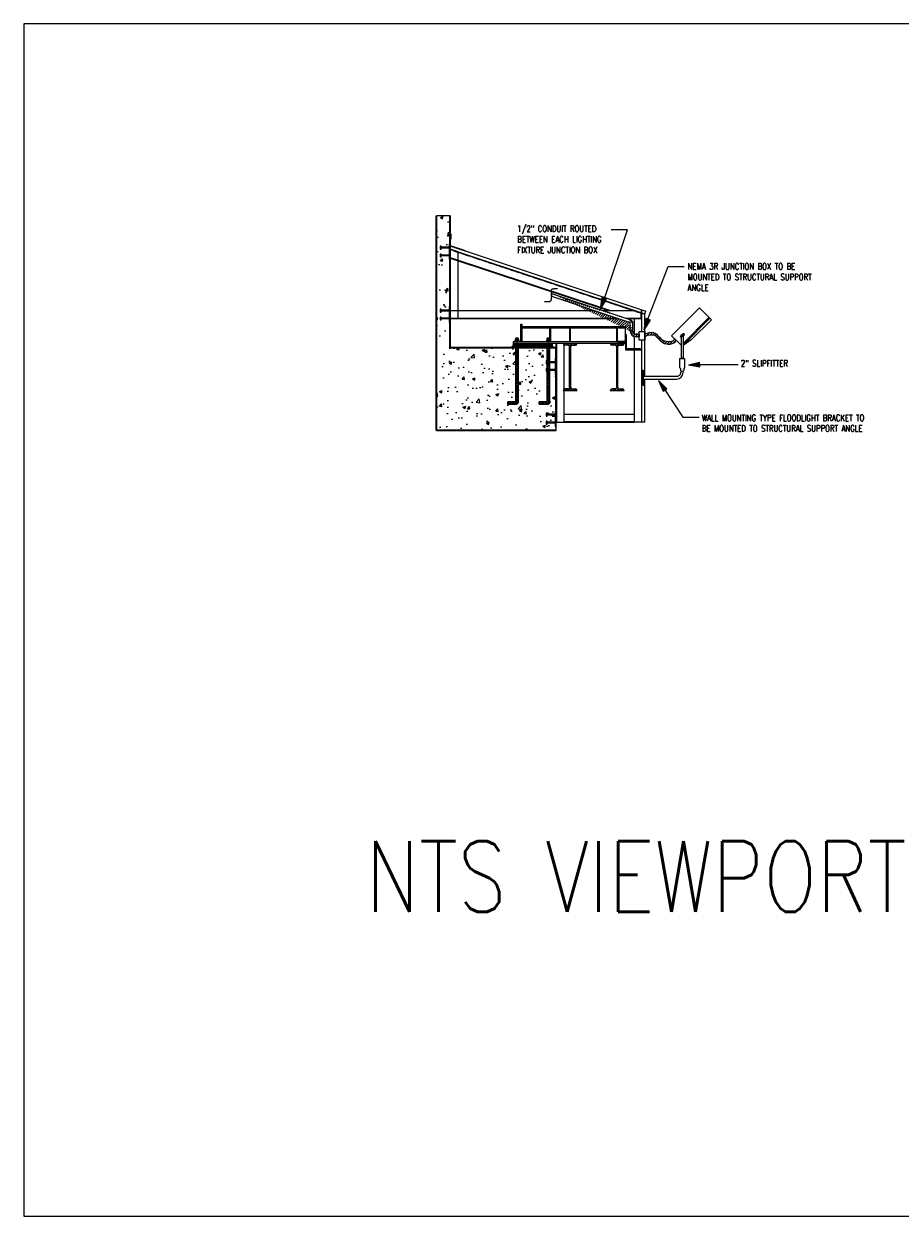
# Model space of a CAD drawing. Header units: inches. Extents: x -9715 to 32893, y -15613 to -1138.
# Tile 379 of 380: x 28483 to 29078, y -8017 to -7207. Entities that reach past the tile are written whole.
import ezdxf

# ---------------------------------------------------------------- set-up
doc = ezdxf.new("R2010")
doc.units = ezdxf.units.IN
doc.header["$MEASUREMENT"] = 0
doc.linetypes.add('CENTER', pattern=[2, 1.25, -0.25, 0.25, -0.25])
doc.linetypes.add('HIDDEN', pattern=[0.375, 0.25, -0.125])
doc.layers.get('0').update_dxf_attribs({"color": 252})
doc.layers.get('DEFPOINTS').update_dxf_attribs({"color": 11})
for name, color, linetype in [('E-ANNO-TEXT', 3, 'Continuous'), ('E-LITE', 133, 'Continuous'), ('E-LITE-CIRC', 133, 'Continuous'), ('S-ANNO-PATT', 10, 'Continuous')]:
    doc.layers.add(name, color=color, linetype=linetype)
for name, color, linetype, lineweight in [('E-ELEC-WIRE', 133, 'Continuous', 25), ('S-SECT-CNTR', 5, 'CENTER', 18), ('S-SECT-CONC', 3, 'Continuous', 35), ('S-SECT-SHPS', 7, 'Continuous', 25), ('S-SPPT-BOLTS', 2, 'Continuous', 30), ('S-WALL-CONC', 2, 'Continuous', 35)]:
    doc.layers.add(name, color=color, linetype=linetype, lineweight=lineweight)
doc.styles.get("Standard").update_dxf_attribs({"font": 'romans.shx', "width": 0.8})
pattern_1 = [(45, (27727.6018, -6755.2651), (-0.8838835, 0.8838835), [])]

# ---------------------------------------------------------------- blocks, each defined once
blk = doc.blocks.new('ARROW1')
at = {"ltscale": 3}
blk.add_hatch(color=256, dxfattribs=at).paths.add_polyline_path([(-1.7, -0.34), (-1.7, 0.35), (0, 0)])
for points in [[(0, 0), (-1.7, 0.35)], [(0, 0), (-1.7, -0.34)]]:
    blk.add_lwpolyline(points, dxfattribs=at)
at = {"layer": 'E-ELEC-WIRE', "ltscale": 3}
blk.add_lwpolyline([(-1.7, -0.34), (-1.7, 0.35)], dxfattribs=at)
blk = doc.blocks.new('BREAK')
at = {"color": 0, "linetype": 'Continuous', "lineweight": -2}
blk.add_lwpolyline([(0, 0.0625), (-0.0055, 0.057), (-0.0103, 0.0521), (-0.0144, 0.0479), (-0.0177, 0.0441), (-0.0205, 0.0408), (-0.0225, 0.0378), (-0.0239, 0.0351), (-0.0247, 0.0326), (-0.0249, 0.0302), (-0.0246, 0.0279), (-0.0238, 0.0257), (-0.0226, 0.0236), (-0.0211, 0.0216), (-0.0194, 0.0196), (-0.0176, 0.0176), (-0.0156, 0.0156), (-0.0137, 0.0137), (-0.0117, 0.0117), (-0.0098, 0.0098), (-0.0078, 0.0078), (-0.0059, 0.0059), (-0.0039, 0.0039), (-0.002, 0.002), (0, 0), (0.002, -0.002), (0.0039, -0.0039), (0.0059, -0.0059), (0.0078, -0.0078), (0.0098, -0.0098), (0.0117, -0.0117), (0.0137, -0.0137), (0.0156, -0.0156), (0.0176, -0.0176), (0.0194, -0.0196), (0.0211, -0.0216), (0.0226, -0.0236), (0.0238, -0.0257), (0.0246, -0.0279), (0.0249, -0.0302), (0.0247, -0.0326), (0.0239, -0.0351), (0.0225, -0.0378), (0.0205, -0.0408), (0.0177, -0.0441), (0.0144, -0.0479), (0.0103, -0.0521), (0.0055, -0.057), (0, -0.0625)], dxfattribs=at)

msp = doc.modelspace()

# ---------------------------------------------------------------- hatches: boundary and pattern name
at = {"layer": 'E-LITE-CIRC'}
h = msp.add_hatch(dxfattribs=at)
h.set_pattern_fill('ANSI31', color=256, scale=10, style=0)
h.set_pattern_definition(pattern_1)
edge = h.paths.add_edge_path()
edge.add_arc((28841.8292, -7391.24703), 0.90789, 68.35767104, 257.29876348)
edge.add_line((28842.0666, -7390.37073), (28894.62504, -7407.85459))
edge.add_line((28841.4585, -7392.07579), (28893.499, -7409.38736))
edge.add_arc((28893.67809, -7410.70122), 3, 0, 71.6)
edge.add_arc((28892.8677, -7411.28511), 2, 360, 431.6)
edge.add_line((28894.8677, -7415.68721), (28894.8677, -7411.28511))
edge.add_line((28896.67809, -7415.87683), (28896.67809, -7410.70122))
edge.add_arc((28898.67809, -7415.87683), 2, 180, 270)
edge.add_line((28901.00946, -7417.87683), (28898.67809, -7417.87683))
edge.add_line((28901.00946, -7417.87683), (28901.00946, -7419.68721))
edge.add_line((28901.00946, -7419.68721), (28898.8677, -7419.68721))
edge.add_arc((28898.8677, -7415.68721), 4, 180, 270)
h = msp.add_hatch(dxfattribs=at)
h.set_pattern_fill('ANSI31', color=256, scale=10, style=0)
h.set_pattern_definition(pattern_1)
edge = h.paths.add_edge_path()
edge.add_line((28904.82383, -7417.81327), (28904.82383, -7419.52777))
edge.add_spline(control_points=[(28904.82383, -7419.52777), (28905.24924, -7419.23755), (28912.96653, -7416.06322), (28913.18263, -7424.87953), (28924.53462, -7425.13807), (28926.04756, -7421.96947)], knot_values=[1.009132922, 1.009132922, 1.009132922, 1.009132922, 2.56469542, 13.720893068, 21.679412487, 21.679412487, 21.679412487, 21.679412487], degree=3, periodic=0)
edge.add_line((28926.04756, -7421.96947), (28924.9048, -7420.79669))
edge.add_spline(control_points=[(28924.9048, -7420.79669), (28924.53462, -7423.42358), (28913.18263, -7423.16504), (28912.96653, -7414.34873), (28905.24924, -7417.52306), (28904.82383, -7417.81327)], knot_values=[1.009132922, 1.009132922, 1.009132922, 1.009132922, 8.967652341, 20.123849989, 21.679412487, 21.679412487, 21.679412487, 21.679412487], degree=3, periodic=0)
at = {"layer": 'S-ANNO-PATT'}
h = msp.add_hatch(dxfattribs=at)
h.set_pattern_fill('AR-CONC', color=252, scale=2.66666, style=0)
h.set_pattern_definition([(50, (26064.714, -7822.516), (19.12689, -1.67339), [2, -21.99995]), (355, (26064.714, -7822.516), (-3.70003, 20.0584), [1.6, -17.59996]), (100.4514, (26066.308, -7822.655), (15.42688, 18.38501), [1.69973, -18.69708]), (46.1842, (26064.714, -7817.182), (28.4597, -4.41383), [3, -32.99992]), (96.6356, (26067.086, -7817.55), (24.92428, 25.9764), [2.5496, -28.0456]), (351.1842, (26064.714, -7817.182), (24.92426, 25.97643), [2.4, -26.39993]), (21, (26067.38, -7818.516), (15.91748, -10.73648), [2, -21.99995]), (326, (26067.38, -7818.516), (6.48839, 19.33729), [1.6, -17.59996]), (71.4514, (26068.707, -7819.41), (22.40588, 8.60079), [1.69973, -18.69708]), (37.5, (26064.714, -7822.516), (0.324262, 8.877147), [0, -17.386623, 0, -17.86662, 0, -17.666622]), (7.5, (26064.714, -7822.516), (7.01517, 10.51762), [0, -10.18664, 0, -16.986624, 0, -6.733316]), (327.5, (26058.7674, -7822.516), (14.23523, -0.601462), [0, -6.66665, 0, -20.79995, 0, -27.59993]), (317.5, (26056.101, -7822.516), (15.55159, 2.66946), [0, -8.666645, 0, -13.8133, 0, -19.59995])])
h.paths.add_polyline_path([(28837.824, -7471.5181), (28838.49067, -7471.5181), (28838.49067, -7472.18476), (28843.99065, -7472.18476), (28843.99065, -7469.85144), (28844.65732, -7469.85144), (28844.65732, -7444.89875), (28843.99065, -7444.89875), (28843.99065, -7442.56543), (28840.15733, -7442.56543), (28840.15733, -7464.01812, -0.414213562), (28838.824, -7465.35145), (28833.15735, -7465.35145), (28833.15735, -7463.68479), (28837.99067, -7463.68479, 0.414213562), (28838.49067, -7463.18479), (28838.49067, -7443.23209), (28837.824, -7443.23209), (28837.824, -7441.2321), (28838.49067, -7441.2321), (28838.49067, -7437.89877), (28837.824, -7437.89877), (28837.824, -7435.89878), (28838.49067, -7435.89878), (28838.49067, -7427.18488), (28818.82405, -7427.18488), (28818.82405, -7464.01812, -0.414213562), (28817.49072, -7465.35145), (28811.82407, -7465.35145), (28811.82407, -7463.68479), (28816.65739, -7463.68479, 0.414213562), (28817.15739, -7463.18479), (28817.15739, -7427.18488), (28772.6575, -7427.18488), (28772.6575, -7409.85159), (28771.99083, -7409.85159), (28771.99083, -7407.51826), (28766.49085, -7407.51826), (28766.49085, -7408.18492), (28765.82418, -7408.18492), (28765.82418, -7406.18493), (28766.49085, -7406.18493), (28766.49085, -7406.85159), (28771.99083, -7406.85159), (28771.99083, -7402.18494), (28766.49085, -7402.18494), (28766.49085, -7402.8516), (28765.82418, -7402.8516), (28765.82418, -7400.85161), (28766.49085, -7400.85161), (28766.49085, -7401.51827), (28771.99083, -7401.51827), (28771.99083, -7399.18495), (28772.6575, -7399.18495), (28772.6575, -7367.07472), (28771.99083, -7367.07472), (28771.99083, -7364.74139), (28766.49085, -7364.74139), (28766.49085, -7365.40806), (28765.82418, -7365.40806), (28765.82418, -7363.40806), (28766.49085, -7363.40806), (28766.49085, -7364.07473), (28771.99083, -7364.07473), (28771.99083, -7359.40807), (28766.49085, -7359.40807), (28766.49085, -7360.07474), (28765.82418, -7360.07474), (28765.82418, -7358.07474), (28766.49085, -7358.07474), (28766.49085, -7358.74141), (28771.99083, -7358.74141), (28771.99083, -7356.40808), (28772.6575, -7356.40808), (28772.6575, -7350.59677), (28771.32417, -7350.95006), (28771.32417, -7348.95889), (28772.6575, -7349.26344), (28772.6575, -7337.51843), (28763.32592, -7337.51843), (28763.32592, -7483.18474), (28844.65732, -7483.18474), (28844.65732, -7480.51808), (28843.99065, -7480.51808), (28843.99065, -7478.18475), (28838.49067, -7478.18475), (28838.49067, -7478.85141), (28837.824, -7478.85141), (28837.824, -7476.85142), (28838.49067, -7476.85142), (28838.49067, -7477.51808), (28843.99065, -7477.51808), (28843.99065, -7472.85143), (28838.49067, -7472.85143), (28838.49067, -7473.51809), (28837.824, -7473.51809)])
h = msp.add_hatch(dxfattribs=at)
h.set_pattern_fill('STEEL', color=252, scale=5.33332, angle=270, style=0)
h.set_pattern_definition([(315, (28639.6578, -4432.50195), (0.47140334, 0.47140334), []), (315, (28639.99116, -4432.50195), (0.47140334, 0.47140334), [])])
h.paths.add_polyline_path([(28891.32387, -7422.43489, -0.414213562), (28890.99054, -7422.76822), (28886.65721, -7422.76822, 0.414213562), (28886.32388, -7423.10155), (28891.6572, -7423.10155), (28891.6572, -7417.76823, 0.414213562), (28891.32387, -7418.10157)])
h = msp.add_hatch(dxfattribs=at)
h.set_pattern_fill('STEEL', color=252, scale=7.99998, style=0)
h.set_pattern_definition([(45, (25904.144, -7667.4326), (-0.707105, 0.707105), []), (45, (25904.144, -7666.9326), (-0.707105, 0.707105), [])])
h.paths.add_polyline_path([(28892.32387, -7418.4349, 0.414213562), (28891.6572, -7417.76823), (28891.6572, -7428.43487), (28902.32384, -7428.43487, 0.414213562), (28901.65718, -7427.76821), (28892.99053, -7427.76821, -0.414213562), (28892.32387, -7427.10154)])
h = msp.add_hatch(dxfattribs=at)
h.set_pattern_fill('AR-SAND', color=252, scale=0.333332, style=0)
h.set_pattern_definition([(37.5, (25921.29193, -7659.1843), (-0.02099773, 0.64227298), [0, -0.5066654, 0, -0.56666525, 0, -0.54166531]), (7.5, (25921.2919, -7659.1843), (0.5899241, 0.940713), [0, -0.27333265, 0, -0.456665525, 0, -0.17499956]), (327.5, (25920.88194, -7659.1843), (1.03804469, 0.00188635), [0, -0.16666625, 0, -0.5999985, 0, -0.783331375]), (317.5, (25920.8819, -7659.1843), (1.0020397, 0.2925578), [0, -0.083333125, 0, -0.39333235, 0, -0.449998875])])
h.paths.add_polyline_path([(28838.49067, -7425.85155), (28818.82405, -7425.85155), (28818.82405, -7427.18488), (28838.49067, -7427.18488)])
h.paths.add_polyline_path([(28817.15739, -7425.85155), (28815.32406, -7425.85155), (28813.99073, -7427.18488), (28817.15739, -7427.18488)])
h.paths.add_polyline_path([(28841.99066, -7425.85155), (28840.15733, -7425.85155), (28840.15733, -7427.18488), (28843.32399, -7427.18488)])
h = msp.add_hatch(dxfattribs=at)
h.set_pattern_fill('STEEL', color=252, scale=6.66665, style=0)
h.set_pattern_definition([(45, (25921.2919, -7659.1843), (-0.58925418, 0.58925418), []), (45, (25921.2919, -7658.7676), (-0.58925418, 0.58925418), [])])
h.paths.add_polyline_path([(28838.49067, -7425.85155), (28838.49067, -7424.68488), (28818.82405, -7424.68488), (28818.82405, -7425.85155)])
h.paths.add_polyline_path([(28841.99066, -7425.85155), (28841.99066, -7424.68488), (28840.15733, -7424.68488), (28840.15733, -7425.85155)])
h.paths.add_polyline_path([(28817.15739, -7425.85155), (28817.15739, -7424.68488), (28815.32406, -7424.68488), (28815.32406, -7425.85155)])
h = msp.add_hatch(dxfattribs=at)
h.set_pattern_fill('STEEL', color=252, scale=13.3333, angle=180, style=0)
h.set_pattern_definition([(225, (31846.1729, -7235.422), (1.1785084, -1.1785084), []), (225, (31846.1729, -7236.2554), (1.1785084, -1.1785084), [])])
h.paths.add_polyline_path([(28852.82396, -7455.01814), (28850.49064, -7455.01814, 0.414213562), (28849.32397, -7456.1848), (28858.82395, -7456.1848, 0.414213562), (28857.65729, -7455.01814), (28855.32396, -7455.01814, -0.414213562), (28854.49063, -7454.18481), (28854.49063, -7453.85148), (28854.49063, -7426.51821), (28854.49063, -7426.18488, -0.414213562), (28855.32396, -7425.35155), (28857.65729, -7425.35155, 0.414213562), (28858.82395, -7424.18488), (28849.32397, -7424.18488, 0.414213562), (28850.49064, -7425.35155), (28852.82396, -7425.35155, -0.414213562), (28853.6573, -7426.18488), (28853.6573, -7426.51821), (28853.6573, -7453.85148), (28853.6573, -7454.18481, -0.414213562)])
h = msp.add_hatch(dxfattribs=at)
h.set_pattern_fill('STEEL', color=252, scale=13.3333, angle=180, style=0)
h.set_pattern_definition([(225, (31878.1728, -7235.422), (1.1785084, -1.1785084), []), (225, (31878.1728, -7236.2554), (1.1785084, -1.1785084), [])])
h.paths.add_polyline_path([(28884.82388, -7455.01814), (28882.49056, -7455.01814, 0.414213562), (28881.32389, -7456.1848), (28890.82387, -7456.1848, 0.414213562), (28889.65721, -7455.01814), (28887.32388, -7455.01814, -0.414213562), (28886.49055, -7454.18481), (28886.49055, -7453.85148), (28886.49055, -7426.51821), (28886.49055, -7426.18488, -0.414213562), (28887.32388, -7425.35155), (28889.65721, -7425.35155, 0.414213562), (28890.82387, -7424.18488), (28881.32389, -7424.18488, 0.414213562), (28882.49056, -7425.35155), (28884.82388, -7425.35155, -0.414213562), (28885.65722, -7426.18488), (28885.65722, -7426.51821), (28885.65722, -7453.85148), (28885.65722, -7454.18481, -0.414213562)])

# ---------------------------------------------------------------- linework, layer by layer
at = {"layer": 'DEFPOINTS'}
msp.add_lwpolyline([(28483.33113, -8016.58791), (29672.76055, -8016.58791), (29672.76055, -7207.14134), (28483.33113, -7207.14134)], close=True, dxfattribs=at)
at = {"layer": 'E-ANNO-TEXT'}
for p, q in [((28876.85873, -7394.86713), (28893.03179, -7347.08703)), ((28893.03179, -7347.08703), (28881.99599, -7347.08703)), ((28906.22936, -7409.43769), (28920.6019, -7371.9767)), ((28920.6019, -7371.9767), (28931.56744, -7371.9767)), ((28941.86558, -7438.35107), (28968.05475, -7438.35107)), ((28917.37828, -7454.15915), (28930.59689, -7474.09395)), ((28930.59689, -7474.09395), (28941.56242, -7474.09395))]:
    msp.add_line(p, q, dxfattribs=at)
at = {"layer": 'E-LITE'}
for p, q in [((28922.94842, -7418.85227), (28941.82409, -7399.97659)), ((28941.82409, -7399.97659), (28948.89766, -7407.04697)), ((28930.70942, -7424.07571), (28948.31778, -7406.46735)), ((28930.70942, -7425.23521), (28948.89766, -7407.04697)), ((28949.91054, -7408.05985), (28936.29178, -7421.67861)), ((28948.89766, -7407.04697), (28949.91054, -7408.05985)), ((28922.94842, -7418.85227), (28929.37471, -7425.23928)), ((28928.77829, -7419.30871), (28929.37471, -7418.7127)), ((28928.77829, -7419.30871), (28929.37471, -7419.90553)), ((28929.37471, -7418.3942), (28929.37471, -7434.27601)), ((28929.37471, -7418.3942), (28929.7152, -7418.3942)), ((28929.7152, -7418.3942), (28929.7152, -7418.07031)), ((28929.7152, -7418.07031), (28930.40312, -7418.07031)), ((28930.01754, -7418.07031), (28930.77437, -7417.31399)), ((28930.40312, -7418.07031), (28930.40312, -7418.40201)), ((28930.40312, -7418.40201), (28930.70942, -7418.40201)), ((28930.70942, -7419.26582), (28931.71783, -7418.2581)), ((28930.70942, -7418.40201), (28930.70942, -7434.27601)), ((28936.29178, -7421.67861), (28930.70942, -7425.45152)), ((28928.37368, -7434.27601), (28931.71046, -7434.27601)), ((28928.37368, -7434.27601), (28928.37368, -7440.44778)), ((28929.37471, -7433.87062), (28930.70942, -7433.87062)), ((28931.71046, -7434.27601), (28931.71046, -7440.44778)), ((28928.37368, -7440.44778), (28928.89948, -7441.06932)), ((28928.89948, -7441.06932), (28928.89948, -7442.51057)), ((28928.89948, -7442.51057), (28929.37471, -7442.97788)), ((28929.37471, -7442.97788), (28930.70942, -7442.97788)), ((28931.18465, -7442.51057), (28930.70942, -7442.97788)), ((28931.71046, -7440.44778), (28931.18465, -7441.06932)), ((28931.18465, -7441.06932), (28931.18465, -7442.51057))]:
    msp.add_line(p, q, dxfattribs=at)
at = {"layer": 'E-LITE', "ltscale": 3}
for p, q in [((28903.62123, -7442.43158), (28903.62123, -7452.33822)), ((28929.37471, -7443.42444), (28929.37471, -7442.97788)), ((28930.70942, -7443.79944), (28930.70942, -7442.97788))]:
    msp.add_line(p, q, dxfattribs=at)
for points in [[(28903.62123, -7442.43158), (28902.87123, -7442.43158)], [(28903.62123, -7442.43158), (28904.07327, -7442.43158), (28904.07327, -7444.25376), (28903.62123, -7444.25376)], [(28903.62123, -7446.42444), (28926.20942, -7446.42444)], [(28903.62123, -7452.33822), (28902.87123, -7452.33822)], [(28903.62123, -7448.29944), (28926.20942, -7448.29944)], [(28903.62123, -7452.33822), (28904.07327, -7452.33822), (28904.07327, -7450.36077), (28903.62123, -7450.36077)]]:
    msp.add_lwpolyline(points, dxfattribs=at)
msp.add_lwpolyline([(28902.87123, -7442.43158), (28903.62123, -7442.43158), (28903.62123, -7452.33822), (28902.87123, -7452.33822)], close=True, dxfattribs=at)
at = {"layer": 'E-LITE'}
msp.add_circle((28930.04207, -7418.86339), 0.16851, dxfattribs=at)
for centre, radius, start, end in [((28930.04207, -7418.86339), 0.39369, 180, 360), ((28930.73156, -7418.30024), 0.98717, 2.44646517, 87.51453712)]:
    msp.add_arc(centre, radius, start, end, dxfattribs=at)
at = {"layer": 'E-LITE', "ltscale": 3}
for centre, radius, start, end in [((28926.36761, -7443.4215), 3.00711, 266.98466765, 359.94392719), ((28926.20942, -7443.79944), 4.5, 270, 0)]:
    msp.add_arc(centre, radius, start, end, dxfattribs=at)
at = {"layer": 'E-LITE-CIRC'}
for p, q in [((28841.4585, -7392.07579), (28893.499, -7409.38736)), ((28842.0666, -7390.37073), (28894.62504, -7407.85459)), ((28894.8677, -7415.68721), (28894.8677, -7411.28511)), ((28896.67809, -7415.87683), (28896.67809, -7410.70122)), ((28901.00946, -7417.87683), (28898.67809, -7417.87683)), ((28901.00946, -7419.68721), (28898.8677, -7419.68721)), ((28901.00946, -7421.90287), (28901.00946, -7415.90287)), ((28901.00946, -7415.90287), (28904.82383, -7415.90287)), ((28901.00946, -7417.87683), (28901.00946, -7419.68721)), ((28904.82383, -7421.90287), (28901.00946, -7421.90287)), ((28904.82383, -7415.90287), (28904.82383, -7421.90287)), ((28904.82383, -7417.81327), (28904.82383, -7419.52777)), ((28924.9048, -7420.79669), (28926.04756, -7421.96947))]:
    msp.add_line(p, q, dxfattribs=at)
for centre, radius, start, end in [((28841.83171, -7391.22876), 0.89, 68.07359811, 141.26421119), ((28842.10344, -7390.40044), 1.7959, 237.48447048, 254.7012176), ((28892.8677, -7411.28511), 2, 0, 71.6), ((28893.67809, -7410.70122), 3, 0, 71.6), ((28898.8677, -7415.68721), 4, 180, 270), ((28898.67809, -7415.87683), 2, 180, 270)]:
    msp.add_arc(centre, radius, start, end, dxfattribs=at)
for points in [[(28904.82383, -7417.81327), (28905.24924, -7417.52306), (28912.96653, -7414.34873), (28913.18263, -7423.16504), (28924.53462, -7423.42358), (28924.9048, -7420.79669)], [(28904.82383, -7419.52777), (28905.24924, -7419.23755), (28912.96653, -7416.06322), (28913.18263, -7424.87953), (28924.53462, -7425.13807), (28926.04756, -7421.96947)]]:
    msp.add_open_spline(points, degree=3, knots=[1.009132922, 1.009132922, 1.009132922, 1.009132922, 2.56469542, 13.720893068, 21.679412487, 21.679412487, 21.679412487, 21.679412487], dxfattribs=at)
at = {"layer": 'S-SECT-CNTR', "color": 252}
for p, q in [((28817.99072, -7420.34103), (28817.99072, -7465.25415)), ((28839.324, -7420.34103), (28839.324, -7465.25415)), ((28818.72675, -7464.51812), (28811.82407, -7464.51812)), ((28840.06003, -7464.51812), (28833.15735, -7464.51812))]:
    msp.add_line(p, q, dxfattribs=at)
at = {"layer": 'S-SECT-CONC', "color": 252}
for p, q in [((28817.15739, -7427.18488), (28772.6575, -7427.18488)), ((28813.99073, -7427.18488), (28815.32406, -7425.85155)), ((28817.15739, -7424.68488), (28815.32406, -7424.68488)), ((28838.49067, -7424.68488), (28818.82405, -7424.68488)), ((28838.49067, -7427.18488), (28818.82405, -7427.18488)), ((28841.99066, -7424.68488), (28840.15733, -7424.68488)), ((28844.65732, -7427.18488), (28840.15733, -7427.18488)), ((28843.32399, -7427.18488), (28841.99066, -7425.85155)), ((28844.65732, -7469.18477), (28844.65732, -7427.18488)), ((28844.65732, -7483.18474), (28763.32592, -7483.18474))]:
    msp.add_line(p, q, dxfattribs=at)
at = {"layer": 'S-SECT-SHPS', "color": 252}
for p, q in [((28772.6575, -7337.51843), (28763.32592, -7337.51843)), ((28771.45447, -7349.68483), (28772.25649, -7350.27952)), ((28772.25649, -7350.27952), (28773.05851, -7349.68483)), ((28773.05851, -7349.68483), (28773.05851, -7353.23729)), ((28771.99083, -7358.74141), (28766.49085, -7358.74141)), ((28771.99083, -7359.40807), (28766.49085, -7359.40807)), ((28771.99083, -7364.07473), (28766.49085, -7364.07473)), ((28771.99083, -7364.74139), (28766.49085, -7364.74139)), ((28772.6575, -7357.93008), (28905.45513, -7402.10598)), ((28772.6575, -7357.93008), (28772.6575, -7407.18493)), ((28772.6575, -7360.03784), (28904.82383, -7404.00372)), ((28777.99082, -7361.812), (28772.6575, -7360.03784)), ((28774.23574, -7360.91414), (28772.6575, -7360.38913)), ((28772.6575, -7365.65851), (28881.45797, -7401.85161)), ((28777.99082, -7407.18493), (28777.99082, -7361.812)), ((28773.27892, -7366.34179), (28880.02537, -7401.85161)), ((28771.99083, -7401.51827), (28766.49085, -7401.51827)), ((28771.99083, -7402.18494), (28766.49085, -7402.18494)), ((28772.6575, -7401.85161), (28870.8457, -7401.85161)), ((28876.57939, -7401.85161), (28898.35433, -7401.85161)), ((28902.32384, -7407.18493), (28902.32384, -7403.17209)), ((28902.82384, -7415.90287), (28902.82384, -7403.33842)), ((28904.82383, -7404.00372), (28902.82384, -7404.00372)), ((28904.82383, -7404.00372), (28905.45513, -7402.10598)), ((28904.82383, -7446.42444), (28904.82383, -7404.00372)), ((28771.99083, -7406.85159), (28766.49085, -7406.85159)), ((28771.99083, -7407.51826), (28766.49085, -7407.51826)), ((28772.6575, -7407.18493), (28886.87826, -7407.18493)), ((28772.6575, -7407.18493), (28777.99082, -7407.18493)), ((28820.65738, -7423.10155), (28820.65738, -7411.10158)), ((28820.65738, -7411.10158), (28821.49071, -7411.10158)), ((28821.49071, -7423.10155), (28821.49071, -7411.10158)), ((28821.49071, -7412.51825), (28891.32387, -7412.51825)), ((28821.49071, -7413.60158), (28891.32387, -7413.60158)), ((28840.15733, -7413.60158), (28840.15733, -7423.10155)), ((28840.65733, -7413.60158), (28840.65733, -7423.10155)), ((28853.57396, -7413.60158), (28853.57396, -7423.10155)), ((28854.07396, -7413.60158), (28854.07396, -7423.10155)), ((28885.57388, -7413.60158), (28885.57388, -7423.10155)), ((28886.07388, -7413.60158), (28886.07388, -7423.10155)), ((28891.32387, -7412.51825), (28891.32387, -7424.18488)), ((28892.61194, -7407.18493), (28902.32384, -7407.18493)), ((28897.49052, -7407.18493), (28897.49052, -7417.48607)), ((28891.32387, -7418.10157), (28891.32387, -7422.43489)), ((28891.6572, -7423.10155), (28891.6572, -7417.76823)), ((28891.6572, -7417.76823), (28891.6572, -7417.76823)), ((28891.6572, -7417.76823), (28891.6572, -7428.43487)), ((28891.6572, -7417.76823), (28891.6572, -7417.76823)), ((28892.32387, -7427.10154), (28892.32387, -7418.4349)), ((28897.49052, -7419.44266), (28897.49052, -7477.51808)), ((28902.82384, -7477.51808), (28902.82384, -7421.90287)), ((28891.32387, -7423.10155), (28815.32406, -7423.10155)), ((28815.32406, -7423.10155), (28815.32406, -7424.68488)), ((28891.32387, -7424.18488), (28815.32406, -7424.18488)), ((28815.32406, -7424.68488), (28815.32406, -7425.85155)), ((28817.15739, -7425.85155), (28815.32406, -7425.85155)), ((28838.49067, -7425.85155), (28818.82405, -7425.85155)), ((28841.99066, -7425.85155), (28840.15733, -7425.85155)), ((28841.99066, -7424.68488), (28841.99066, -7425.85155)), ((28844.65732, -7477.51808), (28844.65732, -7424.18488)), ((28858.82395, -7424.18488), (28849.32397, -7424.18488)), ((28849.32397, -7424.18488), (28849.32397, -7424.18488)), ((28849.99064, -7455.13071), (28849.99064, -7425.23074)), ((28852.82396, -7425.35155), (28850.49064, -7425.35155)), ((28853.6573, -7426.51821), (28853.6573, -7426.18488)), ((28853.6573, -7453.85148), (28853.6573, -7426.51821)), ((28854.49063, -7426.51821), (28854.49063, -7426.18488)), ((28854.49063, -7453.85148), (28854.49063, -7426.51821)), ((28855.32396, -7425.35155), (28857.65729, -7425.35155)), ((28858.82395, -7424.18488), (28858.82395, -7424.18488)), ((28890.82387, -7424.18488), (28881.32389, -7424.18488)), ((28881.32389, -7424.18488), (28881.32389, -7424.18488)), ((28884.82388, -7425.35155), (28882.49056, -7425.35155)), ((28885.65722, -7426.51821), (28885.65722, -7426.18488)), ((28885.65722, -7453.85148), (28885.65722, -7426.51821)), ((28886.32388, -7423.10155), (28886.32388, -7423.10155)), ((28886.32388, -7423.10155), (28891.6572, -7423.10155)), ((28886.49055, -7426.51821), (28886.49055, -7426.18488)), ((28886.49055, -7453.85148), (28886.49055, -7426.51821)), ((28890.99054, -7422.76822), (28886.65721, -7422.76822)), ((28887.32388, -7425.35155), (28889.65721, -7425.35155)), ((28890.82387, -7424.18488), (28890.82387, -7424.18488)), ((28891.6572, -7428.43487), (28902.32384, -7428.43487)), ((28901.65718, -7427.76821), (28892.99053, -7427.76821)), ((28902.32384, -7428.43487), (28902.32384, -7428.43487)), ((28853.6573, -7453.85148), (28853.6573, -7454.18481)), ((28854.49063, -7453.85148), (28854.49063, -7454.18481)), ((28885.65722, -7453.85148), (28885.65722, -7454.18481)), ((28886.49055, -7453.85148), (28886.49055, -7454.18481)), ((28904.82383, -7477.51808), (28904.82383, -7448.29944)), ((28858.82395, -7456.1848), (28849.32397, -7456.1848)), ((28849.32397, -7456.1848), (28849.32397, -7456.1848)), ((28849.99064, -7477.51808), (28849.99064, -7455.85147)), ((28852.82396, -7455.01814), (28850.49064, -7455.01814)), ((28855.32396, -7455.01814), (28857.65729, -7455.01814)), ((28858.82395, -7456.1848), (28858.82395, -7456.1848)), ((28890.82387, -7456.1848), (28881.32389, -7456.1848)), ((28881.32389, -7456.1848), (28881.32389, -7456.1848)), ((28884.82388, -7455.01814), (28882.49056, -7455.01814)), ((28887.32388, -7455.01814), (28889.65721, -7455.01814)), ((28890.82387, -7456.1848), (28890.82387, -7456.1848)), ((28844.65732, -7483.18474), (28844.65732, -7475.18476)), ((28844.65732, -7477.51808), (28849.99064, -7477.51808)), ((28849.99064, -7472.18476), (28897.49052, -7472.18476)), ((28849.99064, -7477.51808), (28897.49052, -7477.51808)), ((28904.82383, -7477.51808), (28897.5158, -7477.51808)), ((28836.65734, -7483.18474), (28824.70312, -7483.18474))]:
    msp.add_line(p, q, dxfattribs=at)
at = {"layer": 'S-SECT-SHPS', "color": 252, "linetype": 'HIDDEN'}
for p, q in [((28774.86832, -7361.12457), (28902.32384, -7403.52338)), ((28902.32384, -7401.06434), (28902.32384, -7403.17209)), ((28902.82384, -7403.33842), (28902.82384, -7401.23066)), ((28772.6575, -7406.85159), (28885.87622, -7406.85159)), ((28891.60991, -7406.85159), (28902.32384, -7406.85159)), ((28844.99065, -7477.51808), (28844.99065, -7424.18488)), ((28843.99065, -7436.56544), (28838.49067, -7436.56544)), ((28843.99065, -7437.23211), (28838.49067, -7437.23211)), ((28843.99065, -7441.89876), (28838.49067, -7441.89876)), ((28843.99065, -7442.56543), (28838.49067, -7442.56543)), ((28844.65732, -7469.18477), (28844.65732, -7475.18476)), ((28843.99065, -7472.18476), (28838.49067, -7472.18476)), ((28843.99065, -7472.85143), (28838.49067, -7472.85143)), ((28843.99065, -7477.51808), (28838.49067, -7477.51808)), ((28843.99065, -7478.18475), (28838.49067, -7478.18475)), ((28849.99064, -7477.18475), (28897.49052, -7477.18475))]:
    msp.add_line(p, q, dxfattribs=at)
at = {"layer": 'S-SECT-SHPS', "color": 252}
for points in [[(28771.99083, -7356.40808), (28771.99083, -7367.07472), (28772.6575, -7367.07472), (28772.6575, -7356.40808)], [(28771.99083, -7399.18495), (28771.99083, -7409.85159), (28772.6575, -7409.85159), (28772.6575, -7399.18495)]]:
    msp.add_lwpolyline(points, close=True, dxfattribs=at)
for points in [[(28766.49085, -7358.74141), (28766.49085, -7358.07474), (28765.82418, -7358.07474), (28765.82418, -7360.07474), (28766.49085, -7360.07474), (28766.49085, -7359.40807), (28766.49085, -7358.74141)], [(28766.49085, -7364.07473), (28766.49085, -7363.40806), (28765.82418, -7363.40806), (28765.82418, -7365.40806), (28766.49085, -7365.40806), (28766.49085, -7364.74139), (28766.49085, -7364.07473)], [(28766.49085, -7401.51827), (28766.49085, -7400.85161), (28765.82418, -7400.85161), (28765.82418, -7402.8516), (28766.49085, -7402.8516), (28766.49085, -7402.18494), (28766.49085, -7401.51827)], [(28766.49085, -7406.85159), (28766.49085, -7406.18493), (28765.82418, -7406.18493), (28765.82418, -7408.18492), (28766.49085, -7408.18492), (28766.49085, -7407.51826), (28766.49085, -7406.85159)]]:
    msp.add_lwpolyline(points, dxfattribs=at)
at = {"layer": 'S-SECT-SHPS', "color": 252, "linetype": 'HIDDEN'}
for points in [[(28838.49067, -7436.56544), (28838.49067, -7435.89878), (28837.824, -7435.89878), (28837.824, -7437.89877), (28838.49067, -7437.89877), (28838.49067, -7437.23211), (28838.49067, -7436.56544)], [(28838.49067, -7441.89876), (28838.49067, -7441.2321), (28837.824, -7441.2321), (28837.824, -7443.23209), (28838.49067, -7443.23209), (28838.49067, -7442.56543), (28838.49067, -7441.89876)], [(28838.49067, -7472.18476), (28838.49067, -7471.5181), (28837.824, -7471.5181), (28837.824, -7473.51809), (28838.49067, -7473.51809), (28838.49067, -7472.85143), (28838.49067, -7472.18476)], [(28838.49067, -7477.51808), (28838.49067, -7476.85142), (28837.824, -7476.85142), (28837.824, -7478.85141), (28838.49067, -7478.85141), (28838.49067, -7478.18475), (28838.49067, -7477.51808)]]:
    msp.add_lwpolyline(points, dxfattribs=at)
for points in [[(28843.99065, -7434.23211), (28843.99065, -7444.89875), (28844.65732, -7444.89875), (28844.65732, -7434.23211)], [(28843.99065, -7469.85144), (28843.99065, -7480.51808), (28844.65732, -7480.51808), (28844.65732, -7469.85144)]]:
    msp.add_lwpolyline(points, close=True, dxfattribs=at)
at = {"layer": 'S-SECT-SHPS', "color": 252}
for centre, radius, start, end in [((28890.99054, -7422.43489), 0.33333, 270, 0), ((28891.6572, -7418.10157), 0.33333, 90, 180), ((28891.6572, -7418.4349), 0.66666, 0, 90), ((28850.49064, -7424.18488), 1.16666, 180, 270), ((28852.82396, -7426.18488), 0.83333, 0, 90), ((28855.32396, -7426.18488), 0.83333, 90, 180), ((28857.65729, -7424.18488), 1.16666, 270, 0), ((28882.49056, -7424.18488), 1.16666, 180, 270), ((28884.82388, -7426.18488), 0.83333, 0, 90), ((28886.65721, -7423.10155), 0.33333, 90, 180), ((28887.32388, -7426.18488), 0.83333, 90, 180), ((28889.65721, -7424.18488), 1.16666, 270, 0), ((28892.99053, -7427.10154), 0.66666, 180, 270), ((28901.65718, -7428.43487), 0.66666, 0, 90), ((28852.82396, -7454.18481), 0.83333, 270, 0), ((28855.32396, -7454.18481), 0.83333, 180, 270), ((28884.82388, -7454.18481), 0.83333, 270, 0), ((28887.32388, -7454.18481), 0.83333, 180, 270), ((28850.49064, -7456.1848), 1.16666, 90, 180), ((28857.65729, -7456.1848), 1.16666, 0, 90), ((28882.49056, -7456.1848), 1.16666, 90, 180), ((28889.65721, -7456.1848), 1.16666, 0, 90)]:
    msp.add_arc(centre, radius, start, end, dxfattribs=at)
at = {"layer": 'S-SPPT-BOLTS', "color": 252}
for p, q in [((28772.6575, -7357.93008), (28782.77882, -7361.297)), ((28816.82405, -7421.76822), (28819.15738, -7421.76822)), ((28816.82405, -7423.10155), (28816.82405, -7421.76822)), ((28818.82405, -7420.43489), (28817.15739, -7420.43489)), ((28817.15739, -7420.43489), (28817.15739, -7423.10155)), ((28818.82405, -7420.43489), (28818.82405, -7423.10155)), ((28819.15738, -7421.76822), (28819.15738, -7423.10155)), ((28838.15733, -7421.76822), (28840.49066, -7421.76822)), ((28838.15733, -7423.10155), (28838.15733, -7421.76822)), ((28840.15733, -7420.43489), (28838.49067, -7420.43489)), ((28838.49067, -7420.43489), (28838.49067, -7423.10155)), ((28840.15733, -7423.10155), (28840.15733, -7420.43489)), ((28840.49066, -7421.76822), (28840.49066, -7423.10155)), ((28817.15739, -7424.18488), (28817.15739, -7463.18479)), ((28818.82405, -7424.18488), (28818.82405, -7464.01812)), ((28838.49067, -7424.18488), (28838.49067, -7463.18479)), ((28840.15733, -7424.18488), (28840.15733, -7464.01812)), ((28811.82407, -7463.68479), (28811.82407, -7465.35145)), ((28816.65739, -7463.68479), (28811.82407, -7463.68479)), ((28817.49072, -7465.35145), (28811.82407, -7465.35145)), ((28837.99067, -7463.68479), (28833.15735, -7463.68479)), ((28833.15735, -7463.68479), (28833.15735, -7465.35145)), ((28838.824, -7465.35145), (28833.15735, -7465.35145))]:
    msp.add_line(p, q, dxfattribs=at)
for centre, radius in [((28816.65739, -7463.18479), 0.5), ((28817.49072, -7464.01812), 1.33333), ((28837.99067, -7463.18479), 0.5), ((28838.824, -7464.01812), 1.33333)]:
    msp.add_arc(centre, radius, 270, 0, dxfattribs=at)
at = {"layer": 'S-WALL-CONC', "color": 252}
for p, q in [((28763.32592, -7483.18474), (28763.32592, -7337.51843)), ((28772.6575, -7349.26344), (28772.6575, -7337.51843)), ((28772.6575, -7349.26344), (28771.32417, -7348.95889)), ((28771.32417, -7348.95889), (28771.32417, -7350.95006)), ((28772.6575, -7350.59677), (28771.32417, -7350.95006)), ((28772.6575, -7427.18488), (28772.6575, -7350.59677))]:
    msp.add_line(p, q, dxfattribs=at)

# ---------------------------------------------------------------- block references
at = {"layer": 'E-ANNO-TEXT', "zscale": 4.5}
for p, xscale, yscale, rotation in [((28874.74492, -7400.73276), -4.500000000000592, 4.500000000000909, 71.0129688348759), ((28904.3497, -7414.82092), -4.499999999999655, 4.500000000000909, 68.89454836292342), ((28934.35005, -7438.55845), -4.50000000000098, 4.500000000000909, 1.366987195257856), ((28914.1143, -7449.3751), -4.500000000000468, 4.5, 303.8683595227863)]:
    msp.add_blockref('ARROW1', p, dxfattribs=dict(at, xscale=xscale, yscale=yscale, rotation=rotation))
at = {"layer": 'E-LITE-CIRC', "xscale": 99.99999999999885, "yscale": 100, "zscale": 100, "rotation": 315.0287878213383}
msp.add_blockref('BREAK', (28841.13789, -7391.50051), dxfattribs=at)

# ---------------------------------------------------------------- texts
at = {"insert": (28715.44811, -7762.08791), "char_height": 48, "width": 1398.7243942, "attachment_point": 1}
msp.add_mtext('NTS VIEWPORT @ 3/8"', dxfattribs=at)
at = {"layer": 'E-ANNO-TEXT', "char_height": 4.3125, "attachment_point": 1}
for s, insert, width in [('1/2" CONDUIT ROUTED BETWEEN EACH LIGHTING FIXTURE JUNCTION BOX', (28818.18323, -7344.07156), 72.3005977), ('NEMA 3R JUNCTION BOX TO BE MOUNTED TO STRUCTURAL SUPPORT ANGLE', (28933.81652, -7369.69399), 103.3932784), ('2" SLIPFITTER', (28969.92069, -7435.37028), 82.0456751), ('WALL MOUNTING TYPE FLOODLIGHT BRACKET TO BE MOUNTED TO STRUCTURAL SUPPORT ANGLE', (28943.44635, -7472.46951), 123.5126626)]:
    msp.add_mtext(s, dxfattribs=dict(at, insert=insert, width=width))

doc.saveas('drawing.dxf')
